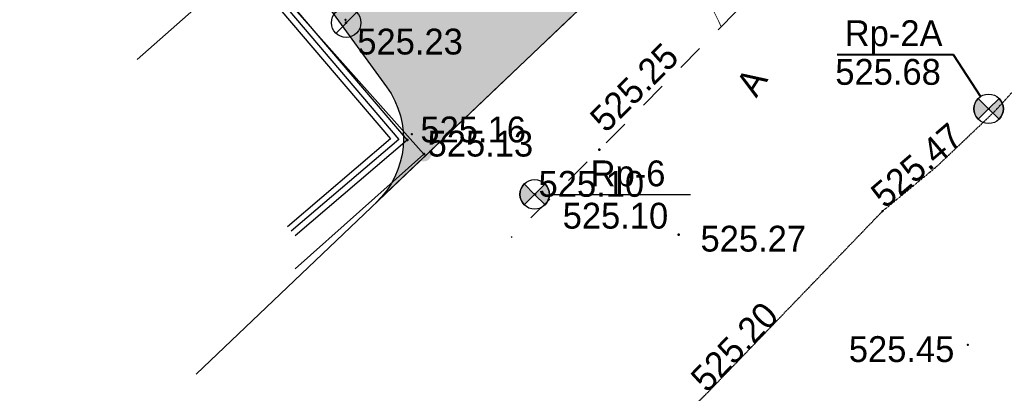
# Model space of a CAD drawing. Header units: millimetres. Extents: x 767170 to 66149698, y -983507 to 2493658.
# Tile 469 of 656: x 5090001 to 5123388, y -754105 to -741449. Entities that reach past the tile are written whole.
import ezdxf

# ---------------------------------------------------------------- set-up
doc = ezdxf.new("R2010")
doc.units = ezdxf.units.MM
doc.linetypes.add('Д_ТРОТ_ТРУБА', pattern=[3, 1.5, -1.5])
doc.linetypes.add('ДОРОГИ_СТРОЯЩ', pattern=[9, 8, -1])
for name, color, linetype in [('(003) Пункты', 7, 'Continuous'), ('(004) Точки рельефа', 7, 'Continuous'), ('(004a) Точки рельефа (отк.)', 7, 'Continuous'), ('(007) Здания', 7, 'Continuous'), ('(011) Колодцы', 7, 'Continuous'), ('(013) Газ', 30, 'ИК_Газопровод -------г--------'), ('(022) Возд. Линии', 7, 'Continuous'), ('(025) Дорога', 7, 'Continuous'), ('(031) Горизонтали', 42, 'Continuous'), ('(040) Ограда', 7, 'Continuous'), ('V-NODE-TEXT', 11, 'Continuous'), ('Пикет', 7, 'Continuous')]:
    doc.layers.add(name, color=color, linetype=linetype)
doc.layers.add('ВВГ 3х2.5', color=5, linetype='Continuous', lineweight=40)
doc.styles.add('BM-431', font='txt')
doc.styles.add('D-431', font='txt')
doc.styles.add('S', font='txtwr', dxfattribs={"oblique": 15})
doc.styles.get("Standard").update_dxf_attribs({"font": 'isocpeui.ttf'})
doc.linetypes.add('GAZ_VOZDUSH', pattern='A,1,-2,["~",Standard,S=3,R=0,X=-1.5,Y=-1.5],-1,10', length=14)
doc.linetypes.add('ИК_Газопровод -------г--------', pattern='A,9,-0.6,["Г",Standard,S=1.199999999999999,R=0,X=0,Y=-0.6],-1.199999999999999', length=10.8)
doc.linetypes.add('ОГРАДА_М_1М', pattern='A,2.5,["о",Standard,S=1,R=0,X=0,Y=-0.35],0.5,["0",Standard,S=0.5,R=0,X=-0.3,Y=-0.25],2.5', length=5.5)

# ---------------------------------------------------------------- blocks, each defined once
blk = doc.blocks.new('I00110-flat-6')
h = blk.add_hatch(color=7)
edge = h.paths.add_edge_path()
edge.add_line((0.353553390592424, 0.3535533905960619), (0, 0))
edge.add_line((0, 0), (0.353553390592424, -0.3535533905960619))
edge.add_arc((0, 0), 0.4999999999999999, 315, 404.9999999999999)
edge = h.paths.add_edge_path()
edge.add_line((-0.353553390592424, -0.3535533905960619), (0, 0))
edge.add_line((0, 0), (-0.353553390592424, 0.3535533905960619))
edge.add_arc((0, 0), 0.4999999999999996, 134.9999999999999, 225)
at = {"layer": '(003) Пункты'}
blk.add_circle((0, 0), 0.5, dxfattribs=at)
at = {"color": 7}
for points in [[(0, 0), (-0.353553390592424, 0.3535533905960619, 0.4142135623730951), (-0.353553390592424, -0.3535533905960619)], [(0, 0), (0.353553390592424, -0.3535533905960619, 0.4142135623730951), (0.353553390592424, 0.3535533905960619)]]:
    blk.add_lwpolyline(points, format="xyb", close=True, dxfattribs=at)
blk.add_lwpolyline([(0.007560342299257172, 0), (0.007560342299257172, 0)], dxfattribs=at)
at = {"color": 4, "linetype": 'Continuous', "style": 'S', "oblique": 15}
blk.add_attdef('G', (0.6919139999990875, 0.1113044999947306), '', height=1, dxfattribs=at)
at = {"color": 4, "style": 'S', "oblique": 15}
blk.add_attdef('Z', (0.7382355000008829, -1.150486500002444), '', height=1, dxfattribs=at)
blk = doc.blocks.new('I01171-flat-6')
at = {"layer": '(011) Колодцы'}
blk.add_line((-0.3487505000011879, -0.3611415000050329), (0.3489249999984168, 0.3511430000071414), dxfattribs=at)
blk.add_circle((0, 0), 0.5000000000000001, dxfattribs=at)
at = {"color": 4, "style": 'S', "oblique": 15}
blk.add_attdef('Z', (0.546742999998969, 0.8082155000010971), '', height=1, rotation=90, dxfattribs=at)
blk = doc.blocks.new('A$C05d28b1e')
at = {"layer": '(013) Газ', "linetype": 'ByBlock'}
h = blk.add_hatch(color=0, dxfattribs=at)
edge = h.paths.add_edge_path()
edge.add_arc((-79041.00000000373, -148438), 250, 0, 360)
at = {"layer": '(003) Пункты', "ltscale": 600}
blk.add_line((-74785.56034230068, -149802.0000000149), (-70003.06887965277, -149802.0000000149), dxfattribs=at)
at = {"layer": '(004) Точки рельефа', "color": 7, "linetype": 'ByBlock', "lineweight": -2}
for p in [(-81677, -143986), (-79606, -147960), (-73097, -148290), (-75278, -149802), (-70398, -151170)]:
    blk.add_point(p, dxfattribs=at)
at = {"layer": '(004a) Точки рельефа (отк.)', "color": 7, "linetype": 'ByBlock', "lineweight": -2}
blk.add_point((-79041, -148438), dxfattribs=at)
at = {"layer": '(007) Здания', "ltscale": 600}
blk.add_lwpolyline([(-89600.95656113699, -136729.7814724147), (-85020.00000000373, -141918.0000000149), (-88768.0720468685, -145227.3739485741)], dxfattribs=at)
at = {"layer": '(013) Газ', "linetype": 'GAZ_VOZDUSH', "ltscale": 600, "flags": 128}
blk.add_lwpolyline([(-77834.27469987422, -135879.0991628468), (-84727.92910702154, -142050.9177821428), (-79041.00000000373, -148438), (-83402.20400478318, -152321.1280310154)], dxfattribs=at)
at = {"layer": '(025) Дорога', "linetype": 'Д_ТРОТ_ТРУБА', "ltscale": 600, "flags": 128}
blk.add_lwpolyline([(150814.9999999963, 142076), (135920.9999999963, 113311), (125551.9999999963, 93370), (117382.9586008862, 77820.84055568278), (104208.3390505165, 56332.61749331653), (99627, 49152), (88707.99999999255, 25275), (72216.99999999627, 300), (60108.99999998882, -13961.0000000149), (40975.99999999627, -33812), (21854.99999999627, -53057), (7524.999999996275, -67385.0000000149), (-21145.00000000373, -96032), (-41237, -115998), (-56020.00000000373, -131074), (-73097, -148290), (-76079.31039717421, -151265.714396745)], dxfattribs=at)
at = {"layer": '(031) Горизонтали', "color": 42, "linetype": 'Continuous', "lineweight": 0, "ltscale": 600}
blk.add_lwpolyline([(-68966.85128554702, -144126.2335147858), (-69043.81785961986, -143938.9244569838), (-69272.59543706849, -143468.7422486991)], dxfattribs=at)
at = {"layer": '(040) Ограда', "ltscale": 600, "flags": 128}
for points in [[(-85020.16882413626, -141917.8087961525), (-84870.07711812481, -141785.6250420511), (-79606.00000000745, -147960), (-83410.86993370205, -151203.9119574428)], [(-85042.62664344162, -142199.7766949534), (-80169.90255129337, -147915.1233619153), (-83670.38289028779, -150899.5223627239)]]:
    blk.add_lwpolyline(points, dxfattribs=at)
at = {"layer": '(040) Ограда', "linetype": 'ОГРАДА_М_1М', "ltscale": 600, "flags": 128}
blk.add_lwpolyline([(-84890.43184608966, -142070.0202166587), (-79887.95127564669, -147937.5616809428), (-83540.6264120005, -151051.7171600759)], dxfattribs=at)
at = {"layer": '(022) Возд. Линии', "xscale": 1000, "yscale": 1000, "zscale": 1000}
for name, p in [('I01171-flat-6', (-81677.00000000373, -143986)), ('I00110-flat-6', (-75285.56034230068, -149802.0000000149))]:
    blk.add_blockref(name, p, dxfattribs=at)
at = {"layer": '(003) Пункты', "style": 'D-431'}
for s, p in [('Rp-6', (-73387.38433585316, -149527.2741586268)), ('525.10', (-74335.31627523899, -150960.9957661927))]:
    blk.add_text(s, height=875, dxfattribs=at).set_placement(p)
at = {"layer": '(004) Точки рельефа', "linetype": 'ByBlock', "char_height": 875, "attachment_point": 4, "style": 'D-431'}
for s, insert in [('525.23', (-81299.44023617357, -144630.9673639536)), ('525.16', (-79160.04803135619, -147607.5852050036)), ('525.27', (-69661.95563324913, -151307.5397943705))]:
    blk.add_mtext(s, dxfattribs=dict(at, insert=insert))
at = {"layer": '(004) Точки рельефа', "linetype": 'ByBlock', "insert": (-73174.3058600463, -147443.6592191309), "char_height": 875, "attachment_point": 4, "rotation": 44.9688050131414, "style": 'D-431'}
blk.add_mtext('525.25', dxfattribs=at)
at = {"layer": '(004a) Точки рельефа (отк.)', "linetype": 'ByBlock', "char_height": 875, "attachment_point": 4, "style": 'D-431'}
for s, insert in [('525.13', (-78916, -148088)), ('525.10', (-75153, -149452))]:
    blk.add_mtext(s, dxfattribs=dict(at, insert=insert))
at = {"layer": '(025) Дорога', "linetype": 'ДОРОГИ_СТРОЯЩ', "style": 'BM-431'}
blk.add_text('A', height=875, rotation=57.47377389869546, dxfattribs=at).set_placement((-67769.11124544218, -146556.2057024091))
blk = doc.blocks.new('asdaw1234141')
at = {"layer": '(013) Газ', "linetype": 'ByBlock'}
h = blk.add_hatch(color=0, dxfattribs=at)
edge = h.paths.add_edge_path()
edge.add_arc((-63376.00000000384, -86268.99999998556), 250, 0, 360)
at = {"layer": '(003) Пункты', "ltscale": 600}
blk.add_line((-59120.56034230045, -87633.00000000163), (-54338.06887965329, -87633.00000000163), dxfattribs=at)
at = {"layer": '(004) Точки рельефа', "color": 7, "linetype": 'ByBlock', "lineweight": -2}
for p in [(-66011.9999999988, -81816.99999999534), (-63940.99999999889, -85790.99999999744), (-57432.0000000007, -86120.99999999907), (-59613.00000000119, -87632.99999998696), (-54733.00000000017, -89000.99999998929)]:
    blk.add_point(p, dxfattribs=at)
at = {"layer": '(004a) Точки рельефа (отк.)', "color": 7, "linetype": 'ByBlock', "lineweight": -2}
blk.add_point((-63376.0000000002, -86268.99999998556), dxfattribs=at)
at = {"layer": '(007) Здания', "ltscale": 600}
blk.add_lwpolyline([(-73935.95656113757, -74560.78147240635), (-69355.0000000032, -79749.00000001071), (-73103.07204686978, -83058.3739485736)], dxfattribs=at)
at = {"layer": '(013) Газ', "linetype": 'GAZ_VOZDUSH', "ltscale": 600, "flags": 128}
blk.add_lwpolyline([(-62169.27469987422, -73710.09916283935), (-69062.92910702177, -79881.91778214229), (-63376.00000000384, -86268.99999998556), (-67737.20400478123, -90152.12803101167)], dxfattribs=at)
at = {"layer": '(025) Дорога', "linetype": 'Д_ТРОТ_ТРУБА', "elevation": 524612}
blk.add_lwpolyline([(-64492.56375043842, -105069.7582755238), (-53853.60420991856, -94447.37931713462), (-47823.5526649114, -88198.63653369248), (-45982.5166518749, -86684.61791612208), (-44041.96833966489, -84841.37557633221), (-41325.74225230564, -81883.98913759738), (-39588.40847028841, -79457.54477754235), (-31164.06628369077, -70746.72049283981), (-21589.11546472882, -60943.73881351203), (-12050.6568775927, -51458.92896875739), (-2008.690017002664, -41732.11826011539), (6766.959094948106, -33428.31294797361), (12566.40527750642, -27815.10629039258), (14276.65103958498, -26159.78221315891)], dxfattribs=at)
at = {"layer": '(031) Горизонтали', "color": 42, "linetype": 'Continuous', "lineweight": 0, "ltscale": 600}
blk.add_lwpolyline([(-53301.85128554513, -81957.23351478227), (-53378.81785961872, -81769.92445698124), (-53607.59543706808, -81299.74224869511)], dxfattribs=at)
at = {"layer": '(040) Ограда', "ltscale": 600, "flags": 128}
for points in [[(-69355.16882413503, -79748.8087961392), (-69205.07711812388, -79616.62504205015), (-63941.00000000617, -85790.99999999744), (-67745.8699337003, -89034.91195743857)], [(-69377.62664343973, -80030.77669494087), (-64504.90255129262, -85746.1233619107), (-68005.38289028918, -88730.52236271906)]]:
    blk.add_lwpolyline(points, dxfattribs=at)
at = {"layer": '(040) Ограда', "linetype": 'ОГРАДА_М_1М', "ltscale": 600, "flags": 128}
blk.add_lwpolyline([(-69225.43184609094, -79901.02021665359), (-64222.95127564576, -85768.56168093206), (-67875.62641200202, -88882.71716007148)], dxfattribs=at)
blk.add_lwpolyline([(-49363.82213045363, -82892.06329500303), (-45432.58284795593, -82892.06329500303), (-44501.45728828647, -84314.464338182)])
at = {"layer": 'Пикет', "color": 7, "linetype": 'ByBlock', "lineweight": -2, "transparency": 16777216}
for p in [(-66032.89322277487, -81719.2934770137, 525323), (-44220.0468884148, -84732.80169721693, 525678), (-63786.3973204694, -85596.83859720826, 525304), (-47823.5526649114, -88198.63653369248, 525466), (-44934.2619019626, -92727.65672486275, 525453)]:
    blk.add_point(p, dxfattribs=at)
at = {"layer": '(022) Возд. Линии', "xscale": 1000, "yscale": 1000, "zscale": 1000}
for name, p in [('I01171-flat-6', (-66012.00000000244, -81816.99999999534)), ('I00110-flat-6', (-44227.60723071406, -84732.80169721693)), ('I00110-flat-6', (-59620.56034230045, -87633.00000000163))]:
    blk.add_blockref(name, p, dxfattribs=at)
at = {"layer": '(003) Пункты', "style": 'D-431'}
for s, p in [('Rp-2А', (-49105.52620294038, -82610.29381208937)), ('Rp-6', (-57722.38433585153, -87358.27415861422)), ('525.10', (-58670.31627523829, -88791.99576617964))]:
    blk.add_text(s, height=875, dxfattribs=at).set_placement(p)
at = {"layer": '(004) Точки рельефа', "linetype": 'ByBlock', "char_height": 875, "attachment_point": 4, "style": 'D-431'}
for s, insert in [('525.23', (-65634.44023617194, -82461.96736395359)), ('525.27', (-53996.95563325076, -89138.5397943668))]:
    blk.add_mtext(s, dxfattribs=dict(at, insert=insert))
at = {"layer": '(004) Точки рельефа', "linetype": 'ByBlock', "insert": (-57509.30586004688, -85274.65921912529), "char_height": 875, "attachment_point": 4, "rotation": 44.96880501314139, "style": 'D-431'}
blk.add_mtext('525.25', dxfattribs=at)
at = {"layer": '(004a) Точки рельефа (отк.)', "linetype": 'ByBlock', "insert": (-63251.0000000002, -85918.99999999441), "char_height": 875, "attachment_point": 4, "style": 'D-431'}
blk.add_mtext('525.13', dxfattribs=at)
at = {"layer": '(025) Дорога', "linetype": 'ДОРОГИ_СТРОЯЩ', "style": 'BM-431'}
blk.add_text('A', height=875, rotation=57.47377393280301, dxfattribs=at).set_placement((-52104.11124544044, -84387.2057023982))
at = {"color": 4, "oblique": 15}
for p in [(7915.135727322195, -43168.68548111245, 526510), (-14956.70484099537, -65236.8753935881, 525926), (-30353.89691777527, -80716.19363331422, 525694), (-52138.74529243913, -102428.1350776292, 524466)]:
    blk.add_attdef('Z', p, '', height=1000, rotation=4.802156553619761, dxfattribs=at)
at = {"layer": 'V-NODE-TEXT', "color": 7, "linetype": 'ByBlock', "char_height": 875, "attachment_point": 4, "style": 'D-431'}
for s, insert in [('{\\fD431|b0|i0|c0|p34;525.68}', (-49426.70610004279, -83488.9441111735, 525678)), ('{\\fD431|b0|i0|c0|p34;525.45}', (-48967.81682478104, -92879.50855780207, 525453))]:
    blk.add_mtext(s, dxfattribs=dict(at, insert=insert))
for s, insert, rotation in [('{\\fD431|b0|i0|c0|p34;525.47}', (-48020.12054237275, -87814.39929404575, 525466), 40.54558474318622), ('{\\fD431|b0|i0|c0|p34;525.20}', (-54085.93450877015, -94083.64889526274, 525198), 46.02035753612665)]:
    blk.add_mtext(s, dxfattribs=dict(at, insert=insert, rotation=rotation))

msp = doc.modelspace()

# ---------------------------------------------------------------- hatches: boundary and pattern name
at = {"true_color": 0x939598}
h = msp.add_hatch(color=252, dxfattribs=at)
h.dxf.hatch_style = 1
edge = h.paths.add_edge_path(flags=16)
edge.add_line((5023708.599856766, -594051.7441392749), (5011051.611738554, -601743.2505564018))
edge.add_arc((5009493.655302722, -599179.5088096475), 3000.000000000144, 211.286569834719, 301.28656983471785, ccw=False)
edge.add_line((5006929.913555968, -600737.4652454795), (4992991.899970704, -577801.3506831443))
edge.add_arc((4995555.641717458, -576243.3942473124), 2999.999999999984, 121.28656983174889, 211.2865698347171, ccw=False)
edge.add_line((4993997.685281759, -573679.6525004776), (5007535.034224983, -565453.160914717))
edge.add_arc((5009092.990660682, -568016.9026615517), 2999.999999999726, 29.088455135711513, 121.2865698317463, ccw=False)
edge.add_line((5011714.601260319, -566558.4247344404), (5019388.957600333, -580353.0619739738))
edge.add_line((5019388.957600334, -580353.0619739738), (5020361.992197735, -582102.089344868))
edge.add_line((5020361.992197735, -582102.089344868), (5022308.061392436, -585600.1440864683))
edge.add_line((5022308.061392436, -585600.1440864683), (5023281.095989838, -587349.1714573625))
edge.add_line((5023281.095989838, -587349.1714573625), (5024772.254020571, -590029.5244654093))
edge.add_arc((5022150.643420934, -591488.0023925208), 3000.000000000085, -58.71343016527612, 29.088455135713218, ccw=False)
edge = h.paths.add_edge_path(flags=16)
edge.add_line((5083053.354332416, -604862.941864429), (5091159.397596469, -619934.0224134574))
edge.add_arc((5088517.314711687, -621355.0776657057), 2999.999999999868, -61.726229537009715, 28.273770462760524, ccw=False)
edge.add_line((5089938.369963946, -623997.1605504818), (5062215.098402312, -638908.237295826))
edge.add_arc((5060794.043150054, -636266.1544110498), 2999.999999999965, 209.0884551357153, 298.27377046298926, ccw=False)
edge.add_line((5058172.432550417, -637724.6323381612), (5050663.245445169, -624226.8864046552))
edge.add_arc((5053284.856044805, -622768.4084775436), 2999.999999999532, 121.28656990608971, 209.0884551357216, ccw=False)
edge.add_line((5051726.899605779, -620204.6667327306), (5078853.315008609, -603720.2553718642))
edge.add_arc((5080411.271447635, -606283.9971166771), 2999.999999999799, 28.273770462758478, 121.2865699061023, ccw=False)
edge = h.paths.add_edge_path(flags=16)
edge.add_line((5119460.312800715, -604792.7274132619), (5114069.302379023, -595313.390776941))
edge.add_line((5114069.302379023, -595313.390776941), (5110127.255081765, -588381.8528194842))
edge.add_arc((5112735.030937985, -586898.7799676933), 3000.000000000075, 120.09939656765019, 209.6273998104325, ccw=False)
edge.add_line((5111230.526061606, -584303.3098605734), (5134657.294780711, -570723.6166562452))
edge.add_arc((5136161.799657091, -573319.0867633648), 2999.999999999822, 29.878037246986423, 120.0993965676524, ccw=False)
edge.add_line((5138763.062957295, -571824.6205566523), (5141629.684273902, -576814.2528367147))
edge.add_line((5141629.684273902, -576814.2528367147), (5144200.52510878, -581289.0505165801))
edge.add_line((5144200.52510878, -581289.0505165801), (5146126.615485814, -584641.5975251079))
edge.add_arc((5143525.35218561, -586136.0637318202), 2999.999999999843, -59.03634284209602, 29.878037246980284, ccw=False)
edge.add_line((5145068.834990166, -588708.5451859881), (5133515.030454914, -595640.8006541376))
edge.add_arc((5135058.513259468, -598213.282108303), 2999.99999999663, 120.9636571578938, 150.6005223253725)
edge.add_line((5132444.858400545, -596740.5946742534), (5129319.035210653, -602288.15539861))
edge.add_arc((5126705.380351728, -600815.4679645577), 3000.000000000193, 298.2737704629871, 330.60052232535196, ccw=False)
edge.add_line((5128126.435603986, -603457.5508493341), (5123489.143909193, -605951.7374462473))
edge.add_arc((5122068.088656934, -603309.6545614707), 3000.000000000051, 209.6273998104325, 298.2737704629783, ccw=False)
edge = h.paths.add_edge_path(flags=16)
edge.add_line((5104948.510937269, -512967.1149082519), (5109958.55160792, -521687.5763499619))
edge.add_line((5109958.55160792, -521687.5763499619), (5113442.828304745, -527752.2976934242))
edge.add_line((5113442.828304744, -527752.2976934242), (5117900.186898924, -535510.7624061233))
edge.add_arc((5115298.923598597, -537005.2286126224), 2999.999999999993, -59.41036551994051, 29.87803724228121, ccw=False)
edge.add_line((5116825.580664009, -539587.7309271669), (5108211.964145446, -544679.7064281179))
edge.add_line((5108211.964145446, -544679.7064281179), (5104139.227967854, -547087.3214866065))
edge.add_line((5104139.227967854, -547087.3214866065), (5093778.56286216, -553212.0720809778))
edge.add_line((5093778.56286216, -553212.0720809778), (5095855.991798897, -556630.6473078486))
edge.add_line((5095855.991798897, -556630.6473078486), (5104998.802432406, -551225.83648822))
edge.add_arc((5106525.460697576, -553808.3380935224), 3000.000000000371, 30.60362588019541, 120.58966109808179, ccw=False)
edge.add_line((5109107.590131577, -552281.0504369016), (5111575.016078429, -556453.7999565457))
edge.add_line((5111575.01607843, -556453.7999565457), (5114993.085523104, -554376.6783778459))
edge.add_line((5114993.085523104, -554376.6783778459), (5112551.299431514, -550246.1382742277))
edge.add_arc((5115133.801746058, -548719.4812088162), 2999.999999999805, 120.58963448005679, 210.5896344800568, ccw=False)
edge.add_line((5113607.144680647, -546136.9788942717), (5118754.20478019, -543094.2727472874))
edge.add_arc((5120280.861845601, -545676.7750618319), 2999.999999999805, 29.878037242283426, 120.58963448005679, ccw=False)
edge.add_line((5122882.125145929, -544182.3088553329), (5129098.756118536, -555002.9576799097))
edge.add_line((5129098.756118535, -555002.9576799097), (5123414.22267807, -558268.810515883))
edge.add_line((5123414.22267807, -558268.810515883), (5125492.125788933, -561688.1660341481))
edge.add_line((5125492.125788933, -561688.1660341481), (5131091.3777272, -558471.3087470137))
edge.add_line((5131091.3777272, -558471.3087470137), (5133781.471758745, -563153.678176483))
edge.add_arc((5131180.208458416, -564648.1443829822), 3000.000000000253, -59.90060343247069, 29.878037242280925, ccw=False)
edge.add_line((5132684.713334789, -567243.6144901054), (5104161.64441582, -583777.4578813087))
edge.add_line((5104161.64441582, -583777.4578813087), (5107816.03176946, -589791.0441251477))
edge.add_line((5107816.031769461, -589791.0441251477), (5106690.94620172, -590430.8935422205))
edge.add_line((5106690.946201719, -590430.8935422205), (5115866.463175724, -606564.7548048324))
edge.add_arc((5113258.687319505, -608047.8276566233), 3000.000000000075, -61.72622953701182, 29.627399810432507, ccw=False)
edge.add_line((5114679.742571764, -610689.9105413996), (5098745.3129132, -619260.3097096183))
edge.add_arc((5097324.257660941, -616618.2268248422), 2999.999999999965, 208.2737704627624, 298.27377046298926, ccw=False)
edge.add_line((5094682.174776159, -618039.2820770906), (5086159.356292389, -602193.3163340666))
edge.add_arc((5088801.43917717, -600772.2610818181), 2999.999999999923, 120.0993965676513, 208.2737704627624, ccw=False)
edge.add_line((5087296.934300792, -598176.7909746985), (5089797.859089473, -596727.0907721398))
edge.add_line((5089797.859089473, -596727.0907721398), (5087872.492395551, -593558.7461100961))
edge.add_line((5087872.49239555, -593558.7461100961), (5063410.688726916, -608423.9034968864))
edge.add_line((5063410.688726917, -608423.9034968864), (5049977.63949682, -616587.0133678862))
edge.add_arc((5048419.683057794, -614023.271623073), 2999.999999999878, 209.0884782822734, 301.28656990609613, ccw=False)
edge.add_line((5045798.073047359, -615481.7506092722), (5034604.801919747, -595361.8724216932))
edge.add_arc((5037226.412519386, -593903.3944945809), 3000.000000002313, 120.58963448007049, 209.0884551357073, ccw=False)
edge.add_line((5035699.755453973, -591320.892180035), (5046322.964269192, -585040.9377715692))
edge.add_arc((5047657.965590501, -587727.528821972), 3000.000000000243, 30.58965835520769, 116.42336694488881, ccw=False)
edge.add_line((5050240.467268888, -586200.8706804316), (5053470.693196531, -591665.1403737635))
edge.add_line((5053470.69319653, -591665.1403737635), (5056966.987318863, -589638.4587557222))
edge.add_line((5056966.987318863, -589638.4587557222), (5053703.669805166, -584198.445144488))
edge.add_arc((5056266.306638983, -582638.6719372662), 2999.999999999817, 120.589634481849, 211.3271806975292, ccw=False)
edge.add_line((5054739.649573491, -580056.1696227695), (5067056.793816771, -572784.0475478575))
edge.add_line((5067056.793816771, -572784.0475478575), (5064979.364880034, -569365.472320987))
edge.add_line((5064979.364880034, -569365.472320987), (5052568.78696696, -576702.0374617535))
edge.add_line((5052568.78696696, -576702.0374617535), (5040421.90036759, -583882.7203774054))
edge.add_line((5040421.90036759, -583882.7203774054), (5033889.807354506, -587744.1945353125))
edge.add_arc((5032363.150289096, -585161.6922207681), 2999.999999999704, 209.0884551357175, 300.5896344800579, ccw=False)
edge.add_line((5029741.539689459, -586620.1701478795), (5017029.476572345, -563770.2669771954))
edge.add_arc((5019651.087171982, -562311.789050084), 3000.000000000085, 120.0548210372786, 209.0884551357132, ccw=False)
edge.add_line((5018148.601999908, -559715.1492391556), (5035050.783397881, -549935.0954868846))
edge.add_line((5035050.783397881, -549935.0954868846), (5055655.825293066, -538012.46771726))
edge.add_arc((5057158.31046514, -540609.1075281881), 3000.000000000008, 31.28656990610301, 120.05482103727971, ccw=False)
edge.add_line((5059722.052209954, -539051.1510891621), (5062993.857033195, -544435.1672247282))
edge.add_line((5062993.857033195, -544435.1672247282), (5071966.953140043, -538982.319688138))
edge.add_line((5071966.953140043, -538982.319688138), (5068879.38854058, -533901.485554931))
edge.add_arc((5071443.130285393, -532343.5291159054), 3000.000000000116, 120.0548210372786, 211.2865699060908, ccw=False)
edge.add_line((5069940.645113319, -529746.8893049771), (5097130.072114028, -514014.3603905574))
edge.add_line((5097130.072114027, -514014.3603905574), (5100844.762464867, -511864.9413038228))
edge.add_arc((5102347.247636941, -514461.5811147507), 2999.999999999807, 29.878037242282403, 120.0548210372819, ccw=False)
edge = h.paths.add_edge_path(flags=16)
edge.add_line((5102002.441158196, -702025.6924091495), (5090386.08202173, -711565.3441646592))
edge.add_arc((5088482.144716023, -709246.9346374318), 3000.000000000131, 216.0466201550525, 309.39371673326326, ccw=False)
edge.add_line((5086056.52933503, -711012.2646415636), (5082519.83630267, -706152.7443269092))
edge.add_arc((5084945.451683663, -704387.4143227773), 2999.999999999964, 129.393716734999, 216.0466201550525, ccw=False)
edge.add_line((5083041.514377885, -702069.0047956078), (5094386.691935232, -692752.0543004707))
edge.add_arc((5096290.629241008, -695070.4638276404), 2999.999999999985, 39.39371673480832, 129.3937167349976, ccw=False)
edge.add_line((5098609.038768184, -693166.5265218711), (5102416.913379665, -697803.345576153))
edge.add_arc((5100098.503852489, -699707.2828819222), 3000.000000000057, -50.60628326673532, 39.39371673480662, ccw=False)
edge = h.paths.add_edge_path()
edge.add_arc((5143525.35218561, -586136.06373182), 7000.000000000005, 300.9636571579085, 389.8780372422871)
edge.add_line((5149594.966553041, -582648.9759166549), (5140723.46441257, -567207.2664712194))
edge.add_line((5140723.46441257, -567207.2664712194), (5111792.88113793, -516850.7818696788))
edge.add_arc((5114394.144438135, -515356.315662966), 2999.999999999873, 119.87803724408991, 209.8780372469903, ccw=False)
edge.add_line((5112899.678231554, -512755.0523626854), (5117083.12036311, -510351.5998201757))
edge.add_line((5117083.12036311, -510351.5998201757), (5115047.420608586, -506907.9978175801))
edge.add_line((5115047.420608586, -506907.9978175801), (5110444.369459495, -509552.5222639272))
edge.add_arc((5108949.903252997, -506951.2589635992), 3000.000000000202, 228.6798708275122, 299.8780372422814, ccw=False)
edge.add_arc((5102347.247637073, -514461.5811149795), 7000.000000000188, 48.67987082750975, 120.0548210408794)
edge.add_line((5098841.448901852, -508402.7548897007), (5011750.141290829, -558796.1124013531))
edge.add_line((5011750.141290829, -558796.1124013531), (4991368.217889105, -571181.9733323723))
edge.add_line((4991368.217889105, -571181.9733323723), (4986625.295655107, -574064.1927401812))
edge.add_line((4986625.295655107, -574064.1927401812), (5003229.880127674, -601388.362672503))
edge.add_line((5003229.880127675, -601388.362672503), (5003679.222112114, -602127.7907961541))
edge.add_arc((5009661.286187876, -598492.5591125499), 6999.999999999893, 211.2865698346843, 301.286569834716)
edge.add_line((5013296.517871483, -604474.6231883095), (5025214.601322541, -597232.1406571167))
edge.add_arc((5026772.557758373, -599795.8824038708), 3000.000000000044, 29.08845513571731, 121.28656983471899, ccw=False)
edge.add_line((5029394.16835801, -598337.4044767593), (5031112.522806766, -601426.1425049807))
edge.add_arc((5028490.912207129, -602884.6204320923), 2999.999999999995, -60.91154486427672, 29.088455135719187, ccw=False)
edge.add_line((5029949.390134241, -605506.2310317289), (5027327.779534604, -606964.7089588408))
edge.add_line((5027327.779534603, -606964.7089588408), (5044829.514659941, -638424.0361544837))
edge.add_line((5044829.514659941, -638424.0361544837), (5046768.681272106, -637345.221588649))
edge.add_arc((5048227.159199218, -639966.8321882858), 2999.999999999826, 15.949142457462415, 119.08845513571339, ccw=False)
edge.add_line((5051111.677144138, -639142.4801849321), (5056747.372759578, -658886.9876102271))
edge.add_line((5056747.372759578, -658886.9876102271), (5077182.732736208, -709015.8008024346))
edge.add_line((5077182.732736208, -709015.8008024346), (5102438.153989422, -743717.4928937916))
edge.add_arc((5100012.53860846, -745482.8228979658), 2999.999999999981, -46.41797687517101, 36.04662015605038, ccw=False)
edge.add_line((5102080.715498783, -747655.9874914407), (5110849.128155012, -739311.1854111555))
edge.add_arc((5108780.920551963, -737138.0500470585), 2999.999999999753, 216.0466201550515, 313.5828328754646, ccw=False)
edge.add_line((5106355.30517097, -738903.3800511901), (5091951.017723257, -719111.4651663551))
edge.add_arc((5094376.63310425, -717346.1351622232), 2999.999999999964, 129.3937167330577, 216.0466201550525, ccw=False)
edge.add_line((5092472.695798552, -715027.7256349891), (5133909.141664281, -681006.4269511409))
edge.add_line((5133909.141664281, -681006.4269511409), (5135174.861241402, -682548.1954360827))
edge.add_line((5135174.861241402, -682548.1954360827), (5138272.077266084, -680012.2950698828))
edge.add_line((5138272.077266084, -680012.2950698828), (5120497.967197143, -658368.9006177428))
edge.add_line((5120497.967197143, -658368.9006177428), (5090358.643776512, -683120.0852374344))
edge.add_line((5090358.643776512, -683120.0852374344), (5092262.58108223, -685438.4947645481))
edge.add_arc((5089944.171555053, -687342.4320703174), 2999.999999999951, -50.60628326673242, 39.39371673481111, ccw=False)
edge.add_line((5091848.108860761, -689660.8415975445), (5082949.524449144, -696968.587114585))
edge.add_arc((5081045.587143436, -694650.1775873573), 3000.000000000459, 202.1786080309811, 309.3937167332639, ccw=False)
edge.add_line((5078267.552370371, -695782.6628188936), (5062318.025081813, -656657.7893214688))
edge.add_arc((5065096.059854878, -655525.3040899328), 3000.000000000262, 165.4416731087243, 202.178608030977, ccw=False)
edge.add_line((5062192.383096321, -654771.2077553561), (5065276.990371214, -642893.8095467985))
edge.add_arc((5068180.66712977, -643647.905881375), 2999.999999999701, 118.2737704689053, 165.4416731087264, ccw=False)
edge.add_line((5066759.611877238, -641005.8229967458), (5129510.665953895, -607254.9079454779))
edge.add_arc((5125247.5001963, -599328.6592915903), 8999.999999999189, 298.2737704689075, 330.6005223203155)
edge.add_line((5133088.464772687, -603746.721594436), (5135410.254615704, -599626.1206012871))
edge.add_arc((5138023.909474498, -601098.8080355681), 2999.999999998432, 120.96365715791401, 150.6005223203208, ccw=False)
edge.add_line((5136480.426669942, -598526.3265814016), (5147126.812062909, -592138.5204582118))

# ---------------------------------------------------------------- next in the draw order: block references
at = {"color": 5, "lineweight": 50}
msp.add_blockref('A$C05d28b1e', (5182748.063139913, -597565.0480394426), dxfattribs=at)

# ---------------------------------------------------------------- next in the draw order: linework, layer by layer
for points in [[(5095990.740382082, -753451.7499654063), (5235482.900668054, -620698.5921242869)], [(5077182.732736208, -709015.8008024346), (5102438.153989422, -743717.4928937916)], [(5095990.740382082, -753451.7499654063), (5125456.019620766, -725409.96713269)], [(5102080.715498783, -747655.9874914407), (5110849.128155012, -739311.1854111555)], [(5106047.367036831, -743880.9687622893), (5110516.842159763, -739627.4183459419)]]:
    msp.add_lwpolyline(points)
msp.add_lwpolyline([(5102438.153989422, -743717.4928937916, -0.3761970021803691), (5102080.715498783, -747655.9874914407)], format="xyb")

# ---------------------------------------------------------------- next in the draw order: block references
at = {"layer": 'ВВГ 3х2.5', "color": 1, "lineweight": 40}
msp.add_blockref('asdaw1234141', (5167083.06313992, -659734.0480393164), dxfattribs=at)

doc.saveas('drawing.dxf')
